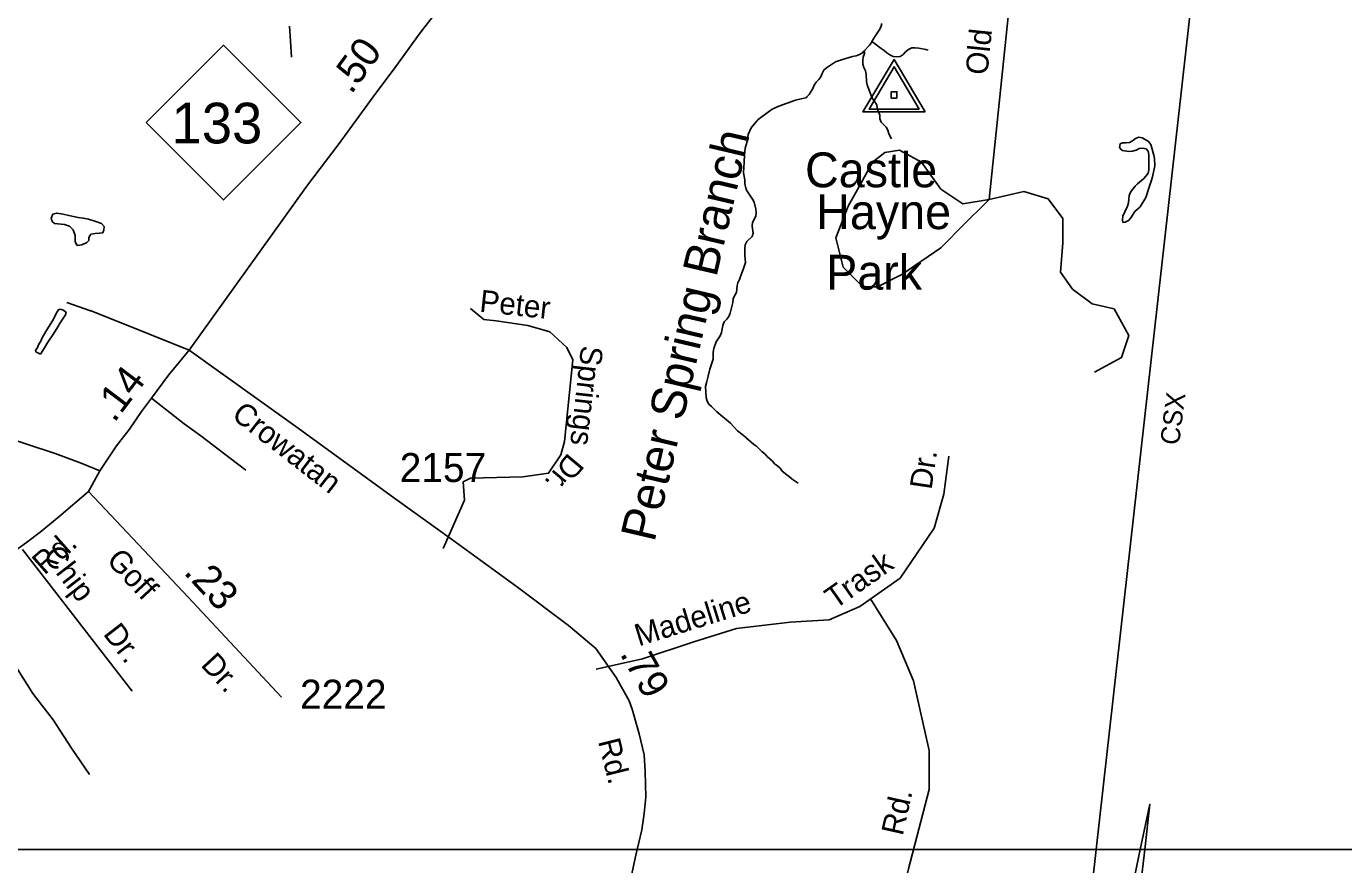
# Model space of a CAD drawing. Extents: x 2290055 to 2389491, y 66597 to 237875.
# Drawn here: x 2327133 to 2332801, y 211575 to 215183 of the extents above; entities that cross this region are included whole.
import ezdxf

# ---------------------------------------------------------------- set-up
doc = ezdxf.new("R2010")
doc.units = 0
for name, color, linetype in [('Exist Boundary Land Use Park Urban  Label', 7, 'Continuous'), ('Exist Boundary Political Urban Extension UEB', 7, 'Continuous'), ('Exist Hydrographic Creek Single Shore', 7, 'Continuous'), ('Exist Hydrographic Creek Single Shore Label', 7, 'Continuous'), ('Exist Hydrographic Pond Under 1500 Sq Ft', 7, 'Continuous'), ('Exist Railroad Mainline', 7, 'Continuous'), ('Exist Railroad Mainline Label', 7, 'Continuous'), ('Exist Road Non-System Type 51', 7, 'Continuous'), ('Exist Road Non-System Type 51 Label', 7, 'Continuous'), ('Exist Road Primary NC Label', 7, 'Continuous'), ('Exist Road Primary NC Service Mileage Hundredths English Label', 7, 'Continuous'), ('Exist Road Primary NC Shield CELL', 7, 'Continuous'), ('Exist Road Primary NC Shield Number Label', 7, 'Continuous'), ('Exist Road Primary NC UnDivided 4 Lane Attributed', 7, 'Continuous'), ('Exist Road Secondary Mileage Hundredths English Label', 7, 'Continuous'), ('Exist Road Secondary Type 51 Attributed', 7, 'Continuous'), ('Exist Road Secondary Type 51 Label', 7, 'Continuous'), ('Exist Road Secondary Type 51 Number Label', 7, 'Continuous'), ('Exist Survey Geodetic Marker CELL', 7, 'Continuous'), ('Map Preparation Inset Cut Line', 7, 'Continuous')]:
    doc.layers.add(name, color=color, linetype=linetype)

msp = doc.modelspace()

# ---------------------------------------------------------------- linework, layer by layer
at = {"layer": 'Exist Boundary Political Urban Extension UEB'}
for p, q in [((2331926, 211640.5), (2331525.8, 209760.7)), ((2331608.1, 208707.4), (2331945.1, 211640.5))]:
    msp.add_line(p, q, dxfattribs=at)
msp.add_lwpolyline([(2331945.1, 211640.5), (2331967.5, 211835.3), (2331926, 211640.5)], dxfattribs=at)
at = {"layer": 'Exist Hydrographic Creek Single Shore'}
for points in [[(2330814.7, 215194.5), (2330810, 215179), (2330802.2, 215165.8), (2330784.7, 215140.2), (2330771.6, 215117.6)], [(2328265, 215183), (2328270, 215120.7), (2328274.2, 215050.4)], [(2330740, 215078.7), (2330736, 215075.8), (2330731.5, 215068.5), (2330718.2, 215060.8), (2330703.7, 215056.3), (2330688.5, 215053.5), (2330674, 215048.5), (2330644.5, 215040), (2330615, 215030), (2330588.7, 215012.1), (2330575.5, 215004.3), (2330564.5, 214994.1), (2330557, 214980.2), (2330551, 214966.1), (2330542.5, 214953.6), (2330532, 214942.2), (2330523, 214929.7), (2330516.5, 214915.7), (2330501.7, 214889.2), (2330491, 214879.6), (2330488.2, 214874.7), (2330473, 214872.6), (2330443, 214865.4), (2330370.5, 214839.1), (2330342.7, 214826.7), (2330293.2, 214791), (2330282, 214781.1), (2330271.5, 214769.9), (2330251.7, 214746.2), (2330239.5, 214717.8), (2330235, 214687.8), (2330229.7, 214673.4), (2330226.7, 214658.5), (2330222.7, 214628.3), (2330222.2, 214597.9), (2330219.5, 214552.3), (2330225, 214522), (2330225, 214506.8), (2330228, 214491.6), (2330232, 214477.1), (2330248.5, 214451.3), (2330258, 214439.3), (2330265.2, 214425.8), (2330272.2, 214396), (2330274, 214381), (2330272.5, 214366), (2330258, 214338.8), (2330255.5, 214323.5), (2330260.2, 214292.9), (2330255.7, 214278.2), (2330233.2, 214256.9), (2330226.7, 214242.5), (2330225.2, 214227.3), (2330224, 214196.4), (2330226.7, 214181.4), (2330227.5, 214165.9), (2330218, 214136.7), (2330211, 214122.3), (2330201, 214093), (2330194.7, 214078.8), (2330191.5, 214068), (2330188.7, 214037.2), (2330180.7, 214023.7), (2330174.2, 214009.7), (2330173, 213994.3), (2330161.7, 213948.8), (2330156.2, 213934), (2330146.5, 213922.2), (2330135.5, 213910.6), (2330129.7, 213895.7), (2330123.5, 213865.7), (2330118.2, 213851.1), (2330101.2, 213824.9), (2330090.5, 213796.3), (2330088.5, 213781.3), (2330087.7, 213750.9), (2330074, 213707.3), (2330067.2, 213677.4), (2330059.2, 213648.4), (2330056, 213633.6), (2330058.5, 213585.5), (2330062.2, 213570.5), (2330069.2, 213556.3), (2330081.7, 213546.6), (2330104, 213524.2), (2330163, 213475.2), (2330193.5, 213441.5), (2330217.5, 213423.1), (2330240.2, 213402.7), (2330252.5, 213393.7), (2330263.7, 213383.5), (2330275.7, 213374.1), (2330298, 213352.6), (2330310, 213343.5), (2330320.5, 213332.2), (2330343.2, 213312.1), (2330352.7, 213300.4), (2330365.2, 213291.7), (2330376.5, 213281.2), (2330385.5, 213269.1)], [(2330740, 215078.7), (2330739, 215065.1), (2330734.2, 215050.3), (2330732, 215035.3), (2330732, 215019.7), (2330736.7, 215004.9), (2330743.5, 214991.5), (2330746.7, 214976.5), (2330747.5, 214945.6), (2330751.5, 214930.6), (2330767.5, 214885.7), (2330774.5, 214872.2), (2330792.5, 214845.1), (2330794.5, 214829.2), (2330804.7, 214800), (2330805.5, 214784.6), (2330810.5, 214770.6), (2330832.5, 214749.4), (2330839.5, 214735.8), (2330844.5, 214720.7), (2330856.2, 214698.3)], [(2330771.6, 215117.6), (2330769.2, 215113.5), (2330760.7, 215101), (2330740, 215078.7)], [(2330771.6, 215117.6), (2330787.2, 215106.6), (2330799, 215095.7), (2330811.5, 215087), (2330824.7, 215079.4), (2330835.7, 215068.7), (2330848.5, 215060.6), (2330862.2, 215053.2), (2330878, 215051), (2330893.5, 215052.5), (2330905.7, 215062), (2330916.5, 215073), (2330929.2, 215082.4), (2330942.7, 215089.7), (2330958, 215089.6), (2330973, 215088.5), (2331003.5, 215082.5), (2331013, 215079.5)], [(2330385.5, 213269.1), (2330433, 213231.1), (2330454.7, 213216.6)]]:
    msp.add_lwpolyline(points, dxfattribs=at)
at = {"layer": 'Exist Hydrographic Pond Under 1500 Sq Ft'}
for points in [[(2331851.2, 214339.2), (2331861.5, 214339.8), (2331875.5, 214346.8), (2331885, 214359.1), (2331902, 214385.6), (2331925, 214405.6), (2331949.2, 214446.4), (2331964.7, 214490.9), (2331973.5, 214521.2), (2331978.5, 214535.6), (2331988.5, 214582.5), (2331987.7, 214613.3), (2331984.5, 214629), (2331971, 214674.3), (2331961.5, 214686.6), (2331947.5, 214695.4), (2331934, 214702.4), (2331920, 214705.2), (2331905.5, 214699.8), (2331893, 214689.6), (2331879.5, 214682.9), (2331864, 214681.8), (2331848.7, 214681.9), (2331838.7, 214677), (2331836, 214661.4), (2331844.7, 214650.9), (2331849.7, 214648.4), (2331877, 214644.5), (2331893, 214646.1), (2331907.5, 214650.2), (2331921.2, 214656.9), (2331936.5, 214658.3), (2331951, 214654.9), (2331959.5, 214645), (2331962.2, 214629.2), (2331962, 214565.7), (2331960.5, 214550.5), (2331950.5, 214537.6), (2331939.2, 214526.1), (2331914.5, 214505.3), (2331903.7, 214494.3), (2331884.2, 214469.4), (2331878, 214454.8), (2331875, 214423.9), (2331871.2, 214408.6), (2331850.7, 214365.7), (2331849, 214350.8), (2331851.2, 214339.2)], [(2327352.5, 214240), (2327344.2, 214255.7), (2327343.5, 214283.2), (2327335, 214307.7), (2327319.5, 214323.3), (2327297, 214329.6), (2327255.2, 214334), (2327244.2, 214343.5), (2327240, 214357.9), (2327247.2, 214375.1), (2327264.2, 214378.8), (2327291.5, 214375.1), (2327316.5, 214368.5), (2327356.5, 214359.9), (2327378, 214357.9), (2327400.7, 214353.3), (2327428.7, 214344.7), (2327456.2, 214335), (2327467.7, 214321), (2327467.5, 214306.5), (2327462.5, 214294.2), (2327448.5, 214292), (2327430, 214291.6), (2327411.2, 214288.2), (2327403, 214274.3), (2327402.7, 214261.7), (2327394.2, 214252.3), (2327372.7, 214242.9), (2327352.5, 214240)], [(2327194.9, 213772.3), (2327211.7, 213798.6), (2327225.7, 213823.7), (2327250.2, 213860), (2327269.2, 213889.2), (2327276.7, 213902.5), (2327301.9, 213940.7), (2327305.2, 213950.9), (2327293.4, 213961.4), (2327279.2, 213966.3), (2327271.7, 213963.4), (2327262.9, 213950.6), (2327250.7, 213922.1), (2327216.9, 213869), (2327202.2, 213841.7), (2327195.9, 213828), (2327187.2, 213814.8), (2327180.9, 213801.1), (2327172.7, 213788.2), (2327174.9, 213781.6), (2327188.4, 213774.3), (2327194.9, 213772.3)]]:
    msp.add_lwpolyline(points, dxfattribs=at)
at = {"layer": 'Exist Railroad Mainline'}
msp.add_lwpolyline([(2332179.6, 215588.5), (2331736.7, 211640.5), (2331525.8, 209760.7), (2331394.7, 208592.1), (2331388.4, 208536.1), (2331375.8, 208423.6), (2331302.3, 207702.5), (2331250.6, 207240.3), (2331154.6, 206332.2), (2331077, 205612.9), (2330999.4, 204897.6), (2330933.3, 204292.8), (2330891.1, 203895), (2330877.3, 203686.4), (2330854.4, 203507.5), (2330838.9, 203344.8), (2330825.4, 203178.2), (2330807.1, 202985.4), (2330797, 202835), (2330788.6, 202774.3)], dxfattribs=at)
at = {"layer": 'Exist Road Non-System Type 51'}
msp.add_line((2327117.3, 212931.9), (2327589, 212321.5), dxfattribs=at)
for points in [[(2331433.1, 215958.2), (2331275.4, 214438.2)], [(2331275.4, 214438.2), (2331162.6, 214419.3), (2331068.1, 214482.3), (2330984.1, 214597.9), (2330889.6, 214650.4), (2330826.6, 214639.9), (2330774.1, 214597.9), (2330721.6, 214503.3), (2330669.1, 214408.8), (2330616.6, 214272.2), (2330648.1, 214146.1), (2330732.1, 214062.1), (2330795.1, 214062.1), (2330900.1, 214114.6), (2331068.1, 214230.2), (2331173.1, 214335.2), (2331257, 214419.3), (2331275.4, 214438.2), (2331425, 214471.8), (2331530, 214440.3), (2331593, 214356.3), (2331593, 214251.2), (2331582.5, 214125.1), (2331635, 214051.6), (2331719, 213988.5), (2331813.5, 213967.5), (2331876.5, 213851.9), (2331845, 213757.4), (2331729.5, 213694.3)], [(2327833.7, 213788.9), (2327526.6, 213912.7), (2327408.7, 213960.1), (2327408.8, 213958.1), (2327307.3, 213994.1)], [(2328927.1, 212935.7), (2329018.1, 213143.8), (2329012.8, 213222.6), (2329044.3, 213238.4), (2329270.1, 213243.6), (2329380.3, 213259.4), (2329432.8, 213338.2), (2329448.6, 213396), (2329485.3, 213747.9), (2329459.1, 213800.5), (2329385.6, 213868.8), (2329291.1, 213895), (2329154.6, 213916), (2329102.1, 213921.3), (2329044.3, 213968.6)], [(2327449.8, 213270.5), (2327368.7, 213302.3), (2327257.1, 213343.9), (2327139.4, 213383.2), (2327003.6, 213427.8), (2326855.7, 213476), (2326754.2, 213512), (2326650.8, 213545.9), (2326555.2, 213584.1), (2326441.8, 213619.6), (2326368.7, 213646.7)], [(2328078.2, 213272.4), (2327981.2, 213346.6), (2327884.3, 213420.8), (2327812.2, 213471.9), (2327672.4, 213582.4)], [(2329585.3, 212416.3), (2329784.5, 212460.9), (2330005, 212534.4), (2330188.8, 212592.2), (2330419.7, 212618.5), (2330587.7, 212629), (2330719, 212686.8), (2330892.2, 212807.6), (2331039.2, 213023), (2331081.2, 213170.1), (2331102.2, 213332.9)], [(2327405.8, 211963.3), (2327327.3, 212076.3), (2327248.4, 212199.2), (2327161.9, 212311.8), (2327095.7, 212417.2), (2327021.5, 212522.3), (2326968.3, 212604.2), (2326864.9, 212742.5)], [(2330876.4, 212539.7), (2330764.7, 212718.7)], [(2330790.7, 210864.6), (2330845, 211221.1), (2330928.9, 211557.3), (2331018.2, 211898.8), (2331018.2, 212066.9), (2330949.9, 212366.3), (2330876.4, 212539.7)]]:
    msp.add_lwpolyline(points, dxfattribs=at)
at = {"layer": 'Exist Road Primary NC Shield CELL'}
msp.add_lwpolyline([(2327649, 214768.6), (2327982, 215101.6), (2328315, 214768.6), (2327982, 214435.6)], close=True, dxfattribs=at)
at = {"layer": 'Exist Road Primary NC UnDivided 4 Lane Attributed'}
for points in [[(2327833.7, 213788.9), (2328342.7, 214499.8), (2328475.7, 214672.2), (2328626.2, 214878.8), (2328723.8, 215010.5), (2328827.3, 215154.3), (2328919.3, 215271.9), (2329009.3, 215389.3), (2329091.3, 215504.8), (2329173.4, 215616.3), (2329255.3, 215733.6), (2329331.6, 215835.1), (2329395.5, 215917.1)], [(2327400.4, 213181.3), (2327449.8, 213270.5), (2327522, 213377.8), (2327576.8, 213448.8), (2327629.4, 213525.7), (2327672.4, 213582.4), (2327744.7, 213681.7), (2327833.7, 213788.9)], [(2325580.9, 211651.8), (2325614.7, 211700), (2325667.9, 211775.8), (2325727.4, 211846.5), (2325789.8, 211920.2), (2325880, 212007.3), (2325984.5, 212097.4), (2326118.7, 212201.9), (2326178.4, 212230), (2326871.2, 212759.6), (2326981.6, 212846.4), (2327097.6, 212935.8), (2327134.6, 212962), (2327193.4, 213006.8), (2327273.3, 213071.4), (2327400.4, 213181.3)]]:
    msp.add_lwpolyline(points, dxfattribs=at)
at = {"layer": 'Exist Road Secondary Type 51 Attributed'}
for points in [[(2327833.7, 213788.9), (2328292.3, 213460.7), (2328729.5, 213143.2), (2328963.2, 212975.5), (2329246.4, 212770), (2329466.3, 212605), (2329583.6, 212505.4), (2329671.1, 212380.2), (2329727.5, 212279.9), (2329739.9, 212244.1), (2329770.1, 212138.3), (2329792.1, 212047.6), (2329796.2, 211976.1), (2329799, 211866.8), (2329792.1, 211795.3), (2329781.1, 211725.2), (2329755, 211616.6), (2329715.1, 211430.3), (2329667.5, 211239.2), (2329610.7, 211002.1), (2329595.5, 210893.5), (2329594.2, 210794.5), (2329595.5, 210690.1), (2329614.8, 210559.8)], [(2327400.4, 213181.3), (2327830, 212727.1), (2328230.9, 212296.5)]]:
    msp.add_lwpolyline(points, dxfattribs=at)
at = {"layer": 'Exist Survey Geodetic Marker CELL'}
for points in [[(2331000.3, 214814.4), (2330866.4, 215040.5), (2330732.9, 214814.4)], [(2330974.4, 214826.6), (2330758.9, 214826.6), (2330866.4, 215008.7)], [(2330878.7, 214873.1), (2330878.7, 214901.4), (2330854.4, 214901.4), (2330854.4, 214873.1)]]:
    msp.add_lwpolyline(points, close=True, dxfattribs=at)
at = {"layer": 'Map Preparation Inset Cut Line'}
for points in [[(2321069.7, 230675.8), (2345338.5, 230675.8), (2345338.5, 211640.5), (2321069.7, 211640.5)], [(2380407.7, 211640.5), (2380407.7, 192135.8), (2313126.6, 192135.8), (2313126.6, 211640.5), (2321069.7, 211640.5), (2345338.5, 211640.5)]]:
    msp.add_lwpolyline(points, close=True, dxfattribs=at)

# ---------------------------------------------------------------- texts
at = {"layer": 'Exist Boundary Land Use Park Urban  Label'}
for s, p in [('Castle ', (2330483.7, 214490.1)), ('Hayne ', (2330532, 214310)), ('Park', (2330574.8, 214049.5))]:
    msp.add_text(s, height=150, dxfattribs=at).set_placement(p)
at = {"layer": 'Exist Hydrographic Creek Single Shore Label'}
msp.add_text('Peter Spring Branch', height=150, rotation=76.839, dxfattribs=at).set_placement((2329835.1, 212959.3))
at = {"layer": 'Exist Railroad Mainline Label'}
msp.add_text('CSX', height=82.02, rotation=82.8256, dxfattribs=at).set_placement((2332092.5, 213378))
at = {"layer": 'Exist Road Non-System Type 51 Label'}
for s, rotation, p in [('Old', 84.1398, (2331268.1, 214970.7)), ('Peter', 353.9294, (2329080.4, 213955)), ('Springs', 263.6644, (2329520.8, 213812.2)), ('Dr.', 230.1223, (2329466, 213351.3)), ('Dr.', 81.5348, (2331027.5, 213186.3)), ('Chip', 307.6975, (2327200.7, 212904.5)), ('Trask', 35.0954, (2330612.4, 212671.7)), ('Madeline', 17.1771, (2329768, 212514.3)), ('Dr.', 307.6975, (2327460.9, 212567.7)), ('Rd.', 77.3793, (2330903.4, 211696.4))]:
    msp.add_text(s, height=95, rotation=rotation, dxfattribs=at).set_placement(p)
at = {"layer": 'Exist Road Primary NC Label'}
msp.add_text('Rd.', height=95, rotation=41.3753, dxfattribs=at).set_placement((2327211.1, 212819))
at = {"layer": 'Exist Road Primary NC Service Mileage Hundredths English Label'}
for s, rotation, p in [('.50', 53.9367, (2328531.4, 214886.5)), ('.14', 52.8548, (2327511.6, 213473.7))]:
    msp.add_text(s, height=125, rotation=rotation, dxfattribs=at).set_placement(p)
at = {"layer": 'Exist Road Primary NC Shield Number Label'}
msp.add_text('133', height=175, dxfattribs=at).set_placement((2327758.1, 214678.9))
at = {"layer": 'Exist Road Secondary Mileage Hundredths English Label'}
for s, rotation, p in [('.23', 312.854, (2327806.6, 212830.6)), ('.79', 299.3205, (2329685, 212483.2))]:
    msp.add_text(s, height=125, rotation=rotation, dxfattribs=at).set_placement(p)
at = {"layer": 'Exist Road Secondary Type 51 Label'}
for s, rotation, p in [('Crowatan', 322.1825, (2328011.6, 213500.5)), ('Goff', 312.854, (2327474.1, 212881.7)), ('Dr.', 312.8539, (2327880.2, 212432.7)), ('Rd.', 284.0288, (2329592.8, 212106.9))]:
    msp.add_text(s, height=95, rotation=rotation, dxfattribs=at).set_placement(p)
at = {"layer": 'Exist Road Secondary Type 51 Number Label'}
for s, p in [('2157', (2328739.8, 213221.8)), ('2222', (2328311.1, 212246.4))]:
    msp.add_text(s, height=125, dxfattribs=at).set_placement(p)

doc.saveas('drawing.dxf')
